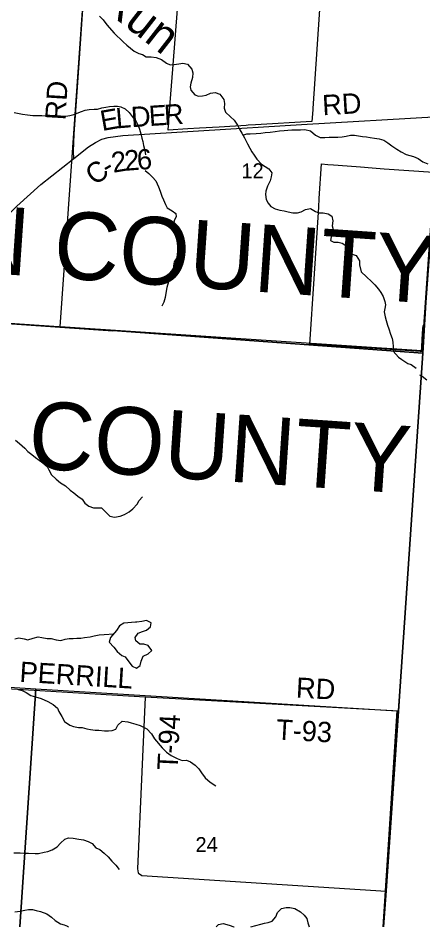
# Model space of a CAD drawing. Extents: x 114843 to 284848, y 317643 to 566895.
# Drawn here: x 249598 to 255575, y 317643 to 331087 of the extents above; entities that cross this region are included whole.
import ezdxf

# ---------------------------------------------------------------- set-up
doc = ezdxf.new("R2010")
doc.units = 0
for name, color, linetype in [('GM_X_Corporation', 7, 'Continuous'), ('GM_X_County', 7, 'Continuous'), ('GM_X_County_Road', 7, 'Continuous'), ('GM_X_County_Road_Text', 7, 'Continuous'), ('GM_X_County_Text', 7, 'Continuous'), ('GM_X_Minor_Lake', 7, 'Continuous'), ('GM_X_Minor_River', 7, 'Continuous'), ('GM_X_Minor_River_Text', 7, 'Continuous'), ('GM_X_Section', 7, 'Continuous'), ('GM_X_Section_Text', 7, 'Continuous'), ('GM_X_State_Route', 7, 'Continuous'), ('GM_X_Township', 7, 'Continuous'), ('GM_X_Township_Road', 7, 'Continuous'), ('GM_X_Township_Road_Text', 7, 'Continuous')]:
    doc.layers.add(name, color=color, linetype=linetype)

msp = doc.modelspace()

# ---------------------------------------------------------------- linework, layer by layer
at = {"layer": 'GM_X_Corporation'}
for points in [[(254074, 331584), (253951, 329748), (253949, 329730), (253938, 329558), (253106, 329509), (252997, 329503), (252964, 329501), (252569, 329476), (252276, 329458), (252104, 329448), (251812, 329430), (251834, 329714), (251882, 330331), (251991, 331731)], [(255576, 326539), (255568, 326424), (255554, 326224), (255549, 326152), (255539, 326153), (255243, 326173), (254189, 326245), (253904, 326265), (253968, 327230), (254037, 328292), (254046, 328418), (254079, 328931), (254170, 328924), (254256, 328917), (254456, 328902), (254653, 328886), (254828, 328872), (255004, 328860), (255735, 328806)]]:
    msp.add_lwpolyline(points, dxfattribs=at)
at = {"layer": 'GM_X_County'}
for points in [[(256093, 333696), (255814, 329636), (255762, 328822), (255618, 326883), (255575, 326129), (250997, 326464), (247583, 326697), (242307, 327039), (239655, 327214), (237015, 327375), (235162, 327503), (234342, 327551), (226718, 328004)], [(254997, 317643), (255033, 318174), (255217, 320838), (255575, 326129), (255618, 326883), (255762, 328822), (255814, 329636), (256093, 333696)], [(226718, 328004), (234342, 327551), (235162, 327503), (237015, 327375), (239655, 327214), (242307, 327039), (247583, 326697), (250997, 326464), (255575, 326129), (255217, 320838), (255033, 318174), (254997, 317643)]]:
    msp.add_lwpolyline(points, dxfattribs=at)
at = {"layer": 'GM_X_County_Road'}
for points in [[(250500, 330420), (250553, 331216), (250568, 331336), (250589, 331428), (250608, 331505), (250669, 331646), (250817, 331935)], [(247584, 326695), (247638, 326724), (248073, 327052), (248608, 327461), (249062, 327824), (249315, 328047), (249579, 328303), (249934, 328627), (250418, 329010), (250414, 329113), (250426, 329371), (250481, 330134), (250500, 330420)], [(250418, 329010), (250634, 329185), (250738, 329248), (250835, 329296), (250925, 329321), (251143, 329349), (252338, 329424), (253785, 329514), (255815, 329633)]]:
    msp.add_lwpolyline(points, dxfattribs=at)
at = {"layer": 'GM_X_Minor_Lake'}
for points in [[(250962, 321923), (250942, 321857), (251011, 321783), (251061, 321717), (251127, 321659), (251179, 321637), (251219, 321585), (251281, 321501), (251345, 321469), (251399, 321512), (251413, 321572), (251446, 321648), (251516, 321680), (251574, 321733), (251520, 321804), (251456, 321824), (251396, 321824), (251334, 321876), (251328, 321926), (251368, 321986), (251435, 322013), (251491, 322031), (251553, 322083), (251563, 322139), (251493, 322173), (251425, 322163), (251351, 322151), (251333, 322150)], [(251333, 322150), (251159, 322134), (251092, 322096), (251052, 322027), (250962, 321923)]]:
    msp.add_lwpolyline(points, dxfattribs=at)
at = {"layer": 'GM_X_Minor_River'}
for points in [[(250797, 331116), (250851, 331064), (250909, 330988), (251018, 330864), (251148, 330735), (251204, 330685), (251256, 330641), (251311, 330596), (251379, 330566), (251433, 330548), (251487, 330517), (251563, 330515), (251637, 330503), (251713, 330476), (251791, 330420), (251845, 330396), (251903, 330399), (251971, 330411), (252031, 330419), (252099, 330404), (252163, 330334), (252179, 330276), (252174, 330208), (252146, 330124), (252138, 330069), (252150, 330019), (252205, 329952), (252261, 329934), (252321, 329936), (252375, 329949), (252438, 329975), (252510, 329987), (252576, 329960), (252637, 329884), (252647, 329826), (252641, 329754), (252661, 329696), (252734, 329628), (252786, 329580), (252840, 329505), (252872, 329435), (252901, 329383), (252941, 329315), (252985, 329225), (253018, 329163)], [(249538, 329691), (249662, 329668), (249734, 329656), (249816, 329647), (249884, 329645), (249946, 329645), (250002, 329643), (250056, 329642), (250124, 329638), (250180, 329634), (250248, 329633), (250300, 329637), (250360, 329645), (250420, 329660), (250535, 329704), (250589, 329725), (250645, 329737), (250719, 329739), (250771, 329742), (250835, 329758), (250891, 329770), (250949, 329781), (251013, 329783), (251064, 329783), (251116, 329776), (251177, 329746), (251239, 329692), (251283, 329634), (251343, 329559), (251372, 329497), (251390, 329443), (251410, 329377), (251426, 329313), (251437, 329263), (251451, 329201), (251467, 329131), (251477, 329067)], [(252917, 329355), (252975, 329373), (253027, 329375), (253113, 329380), (253180, 329384), (253244, 329393), (253320, 329401), (253396, 329411), (253460, 329418), (253526, 329426), (253580, 329430), (253638, 329433), (253710, 329435), (253770, 329437), (253832, 329438), (253914, 329420), (253992, 329355), (254060, 329323), (254126, 329319), (254190, 329324), (254254, 329326), (254320, 329328), (254382, 329331), (254442, 329341), (254507, 329357), (254565, 329356), (254627, 329346), (254685, 329336), (254743, 329329), (254797, 329321), (254863, 329313), (254931, 329300), (254999, 329280), (255057, 329244), (255116, 329200), (255194, 329147), (255254, 329107), (255330, 329071), (255384, 329054), (255438, 329042), (255508, 329008), (255574, 328961), (255650, 328931)], [(253018, 329163), (253048, 329111), (253082, 329061), (253124, 329001), (253193, 328926), (253245, 328892), (253301, 328856), (253347, 328796), (253337, 328738), (253318, 328678), (253282, 328600), (253258, 328526), (253253, 328476), (253263, 328402), (253291, 328348), (253331, 328298), (253393, 328264), (253461, 328248), (253525, 328235), (253587, 328223), (253655, 328205), (253725, 328206), (253777, 328222), (253841, 328256), (253917, 328271), (253989, 328227), (254041, 328208), (254105, 328206), (254179, 328192), (254233, 328158), (254247, 328090), (254236, 328012), (254250, 327960), (254252, 327908), (254221, 327854), (254211, 327796), (254263, 327774), (254327, 327771), (254385, 327759), (254455, 327715), (254479, 327665), (254534, 327595), (254590, 327574), (254640, 327496), (254638, 327436), (254667, 327334), (254745, 327258), (254817, 327189), (254865, 327139), (254922, 327079), (254954, 327029), (254990, 326969), (255016, 326897), (255023, 326847), (255013, 326791), (255007, 326741), (255021, 326669), (255036, 326613), (255056, 326545), (255074, 326491), (255097, 326413), (255121, 326347), (255133, 326295), (255140, 326157)], [(251473, 328832), (251529, 328789), (251583, 328733), (251629, 328679), (251673, 328593), (251694, 328525), (251718, 328453), (251742, 328399), (251775, 328329), (251797, 328280), (251871, 328238), (251929, 328196), (251933, 328146), (251900, 328094), (251890, 328018), (251912, 327958), (251945, 327880), (251959, 327808), (251963, 327742), (251967, 327678), (251964, 327626), (251950, 327556), (251904, 327483), (251891, 327423), (251903, 327319), (251887, 327267), (251820, 327186), (251794, 327100), (251777, 327020), (251767, 326956), (251747, 326886), (251718, 326825)], [(255137, 326160), (255214, 326073), (255268, 326036), (255352, 325980), (255404, 325962), (255476, 325910)], [(255528, 325811), (255568, 325791), (255634, 325737)], [(249560, 324844), (249617, 324794), (249697, 324724), (249741, 324674), (249801, 324632), (249855, 324586), (249963, 324510), (250027, 324452), (250049, 324402), (250091, 324332), (250157, 324266), (250225, 324214), (250297, 324167), (250367, 324103), (250419, 324065), (250479, 324015), (250541, 323969), (250582, 323913), (250642, 323865), (250712, 323843), (250768, 323841), (250827, 323840), (250904, 323770), (250952, 323718), (251022, 323702), (251105, 323718), (251167, 323742), (251235, 323785), (251293, 323829), (251355, 323895), (251384, 323949), (251434, 324006)], [(249546, 321903), (249606, 321921), (249686, 321905), (249738, 321888), (249818, 321916), (249892, 321936), (249948, 321922), (250024, 321910), (250085, 321907), (250157, 321891), (250227, 321879), (250291, 321897), (250353, 321907), (250409, 321910), (250463, 321914), (250523, 321916), (250579, 321922), (250659, 321936), (250719, 321950), (250796, 321963), (250868, 321967), (251009, 321977)], [(249596, 321154), (249656, 321138), (249714, 321112), (249782, 321067), (249854, 321047), (249936, 321021), (250034, 320975), (250112, 320935), (250176, 320879), (250200, 320827), (250242, 320757), (250280, 320681), (250362, 320629), (250414, 320608), (250488, 320590), (250544, 320590), (250610, 320574), (250666, 320564), (250734, 320554), (250790, 320551), (250872, 320543), (250930, 320541), (250988, 320547), (251040, 320567), (251070, 320629), (251135, 320688), (251217, 320678), (251269, 320662), (251337, 320644), (251399, 320624), (251499, 320573), (251565, 320501), (251613, 320425), (251724, 320293), (251788, 320225), (251858, 320179), (251946, 320135), (252020, 320105), (252086, 320108), (252144, 320082), (252214, 320034), (252266, 319982), (252306, 319922), (252358, 319848), (252434, 319782), (252516, 319728)], [(249534, 318736), (249626, 318739), (249682, 318735), (249748, 318733), (249846, 318729), (249898, 318727), (249982, 318746), (250034, 318758), (250098, 318784), (250175, 318828), (250225, 318879), (250289, 318939), (250339, 318959), (250409, 318955), (250495, 318939), (250561, 318928), (250629, 318906), (250693, 318874), (250747, 318810), (250803, 318786), (250867, 318734), (250927, 318678), (250983, 318614), (251039, 318556), (251091, 318492)], [(253035, 317643), (253109, 317665), (253180, 317685), (253238, 317697), (253292, 317705), (253348, 317728), (253402, 317792), (253430, 317854), (253489, 317914), (253559, 317930), (253613, 317931), (253687, 317913), (253769, 317867), (253823, 317815), (253863, 317765), (253878, 317701), (253897, 317643)], [(249549, 317865), (249629, 317873), (249696, 317890), (249752, 317902), (249810, 317900), (249864, 317886), (249928, 317872), (250020, 317834), (250088, 317787), (250146, 317739), (250224, 317689), (250276, 317673), (250328, 317655), (250339, 317643)], [(252522, 317643), (252559, 317677), (252627, 317695), (252717, 317670), (252785, 317644), (252786, 317643)]]:
    msp.add_lwpolyline(points, dxfattribs=at)
at = {"layer": 'GM_X_Section'}
msp.add_lwpolyline([(250594, 331833), (255923, 331439), (255580, 326451), (255562, 326163), (250218, 326518)], close=True, dxfattribs=at)
for points in [[(244444, 317643), (244644, 321491), (249860, 321163), (249622, 317643)], [(249622, 317643), (249860, 321163), (255191, 320841), (254987, 317643)]]:
    msp.add_lwpolyline(points, dxfattribs=at)
at = {"layer": 'GM_X_State_Route'}
msp.add_lwpolyline([(254998, 317643), (255035, 318171), (255219, 320835), (255576, 326126)], dxfattribs=at)
at = {"layer": 'GM_X_Township'}
for points in [[(254997, 317643), (255033, 318174), (255217, 320838), (255575, 326129), (255618, 326883), (255762, 328822), (255814, 329636), (256093, 333696), (256117, 334074), (256218, 335558), (256303, 336752), (258945, 336578), (261509, 336398), (261665, 336387), (261934, 336365), (262021, 336358), (263979, 336197)], [(256093, 333696), (255814, 329636), (255762, 328822), (255618, 326883), (255575, 326129), (250997, 326464), (247583, 326697), (242307, 327039), (239655, 327214), (237015, 327375), (235162, 327503), (234342, 327551), (226718, 328004)], [(223195, 317643), (223490, 322917), (223643, 325525), (223790, 328228), (226718, 328004), (234342, 327551), (235162, 327503), (237015, 327375), (239655, 327214), (242307, 327039), (247583, 326697), (250997, 326464), (255575, 326129), (255217, 320838), (255033, 318174), (254997, 317643)]]:
    msp.add_lwpolyline(points, dxfattribs=at)
at = {"layer": 'GM_X_Township_Road'}
for p, q in [((247584, 326695), (250998, 326461)), ((255219, 320835), (251475, 321041))]:
    msp.add_line(p, q, dxfattribs=at)
for points in [[(251475, 321041), (245728, 321388), (239269, 321854), (232051, 322320)], [(251475, 321041), (251358, 318501), (251368, 318441), (251377, 318435), (251422, 318401), (255035, 318171)]]:
    msp.add_lwpolyline(points, dxfattribs=at)

# ---------------------------------------------------------------- texts
at = {"layer": 'GM_X_County_Road_Text'}
for s, rotation, p in [('RD', 86.4693, (250295, 329572)), ('RD', 3.3745, (254098, 329649)), ('D', 3.7747, (251274, 329473)), ('E', 3.716, (251537, 329490)), ('R', 3.7159, (251761, 329505)), ('E', 9.9815, (250838, 329416)), ('L', 4.9511, (251052, 329454)), ('2', 9.607, (251002, 328798)), ('2', 4.2862, (251177, 328828)), ('6', 3.7727, (251361, 328842)), ('C', 37.2926, (250734, 328602)), ('-', 30.1576, (250922, 328746))]:
    msp.add_text(s, height=300, rotation=rotation, dxfattribs=at).set_placement(p)
at = {"layer": 'GM_X_County_Text'}
for s, rotation, p in [('FRANKLIN COUNTY', 356.0636, (243129, 327728)), ('PICKAWAY COUNTY', 356.1007, (242312, 324940))]:
    msp.add_text(s, height=1000.09, rotation=rotation, dxfattribs=at).set_placement(p)
at = {"layer": 'GM_X_Minor_River_Text'}
msp.add_text('Run', height=500.1, rotation=322.1274, dxfattribs=at).set_placement((250768, 331283))
at = {"layer": 'GM_X_Section_Text'}
for s, rotation, p in [('12', 0.4142, (252896, 328716)), ('24', 0.4141, (252218, 318749))]:
    msp.add_text(s, height=221, rotation=rotation, dxfattribs=at).set_placement(p)
at = {"layer": 'GM_X_Township_Road_Text'}
for s, rotation, p in [('PERRILL', 356.5099, (249612, 321269)), ('RD', 356.9308, (253696, 321035)), ('T-94', 87.2347, (251951, 319955)), ('T-93', 356.8605, (253402, 320416))]:
    msp.add_text(s, height=300, rotation=rotation, dxfattribs=at).set_placement(p)

doc.saveas('drawing.dxf')
